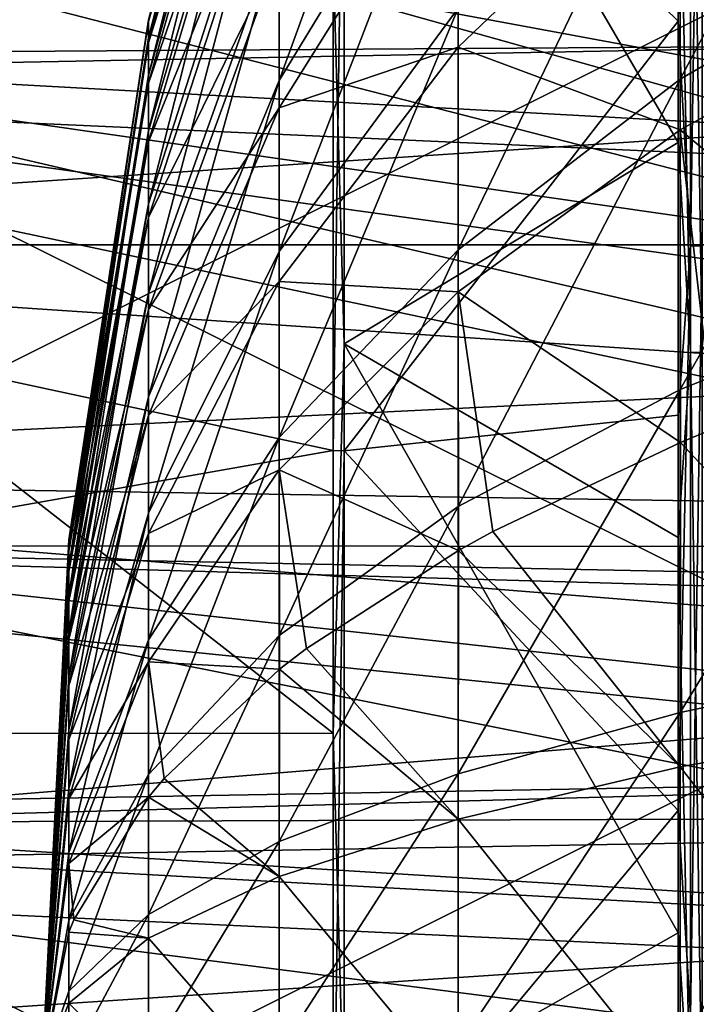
# Model space of a CAD drawing. Header units: millimetres. Extents: x -41 to 9, y -3 to 403.
# Tile 315 of 505: x -37.07 to -34.33, y 340.26 to 344.25. Entities that reach past the tile are written whole.
import ezdxf

# ---------------------------------------------------------------- set-up
doc = ezdxf.new("R2010")
doc.units = ezdxf.units.MM
doc.header["$LTSCALE"] = 81.481481
for name, color, linetype in [('1141', 7, 'CONTINUOUS'), ('1145', 7, 'CONTINUOUS'), ('1151', 7, 'CONTINUOUS'), ('1152', 7, 'CONTINUOUS'), ('1154', 7, 'CONTINUOUS'), ('1157', 7, 'CONTINUOUS'), ('1162', 7, 'CONTINUOUS'), ('1165', 7, 'CONTINUOUS'), ('1169', 7, 'CONTINUOUS'), ('1170', 7, 'CONTINUOUS'), ('1171', 7, 'CONTINUOUS'), ('1172', 7, 'CONTINUOUS'), ('1173', 7, 'CONTINUOUS'), ('1174', 7, 'CONTINUOUS'), ('1222', 7, 'CONTINUOUS'), ('1223', 7, 'CONTINUOUS'), ('1225', 7, 'CONTINUOUS'), ('1253', 7, 'CONTINUOUS'), ('164', 7, 'CONTINUOUS'), ('165', 7, 'CONTINUOUS')]:
    doc.layers.add(name, color=color, linetype=linetype)

msp = doc.modelspace()

# ---------------------------------------------------------------- linework, layer by layer
at = {"layer": '1141', "linetype": 'Continuous'}
for points in [[(-27.06, 343.2669, 66.7131), (-40.875, 350.4128, 87.9395), (-27.06, 344.2468, 66.477), (-27.06, 343.2669, 66.7131)], [(-40.875, 347.3276, 88.6731), (-40.875, 350.4128, 87.9395), (-27.06, 343.2669, 66.7131), (-40.875, 347.3276, 88.6731)], [(-27.06, 342.2739, 66.8872), (-40.875, 347.3276, 88.6731), (-27.06, 343.2669, 66.7131), (-27.06, 342.2739, 66.8872)], [(-40.875, 344.1914, 89.1495), (-40.875, 347.3276, 88.6731), (-27.06, 342.2739, 66.8872), (-40.875, 344.1914, 89.1495)], [(-27.06, 341.2713, 66.9987), (-40.875, 344.1914, 89.1495), (-27.06, 342.2739, 66.8872), (-27.06, 341.2713, 66.9987)], [(-40.875, 341.0275, 89.3653), (-40.875, 344.1914, 89.1495), (-27.06, 341.2713, 66.9987), (-40.875, 341.0275, 89.3653)], [(-27.06, 340.2638, 67.0469), (-40.875, 341.0275, 89.3653), (-27.06, 341.2713, 66.9987), (-27.06, 340.2638, 67.0469)], [(-40.875, 337.8553, 89.3191), (-40.875, 341.0275, 89.3653), (-27.06, 339.2555, 67.0318), (-40.875, 337.8553, 89.3191)], [(-27.06, 339.2555, 67.0318), (-40.875, 341.0275, 89.3653), (-27.06, 340.2638, 67.0469), (-27.06, 339.2555, 67.0318)]]:
    msp.add_3dface(points, dxfattribs=at)
at = {"layer": '1145', "linetype": 'Continuous'}
for points in [[(-27.06, 343.7337, 35.3912), (-40.875, 348.4226, 13.5565), (-27.06, 342.7465, 35.1877), (-27.06, 343.7337, 35.3912)], [(-27.06, 344.7062, 35.6564), (-40.875, 348.4226, 13.5565), (-27.06, 343.7337, 35.3912), (-27.06, 344.7062, 35.6564)], [(-40.875, 348.4226, 13.5565), (-40.875, 345.3018, 12.9889), (-27.06, 342.7465, 35.1877), (-40.875, 348.4226, 13.5565)], [(-27.06, 342.7465, 35.1877), (-40.875, 345.3018, 12.9889), (-27.06, 341.749, 35.0465), (-27.06, 342.7465, 35.1877)], [(-40.875, 345.3018, 12.9889), (-40.875, 342.1447, 12.6809), (-27.06, 341.749, 35.0465), (-40.875, 345.3018, 12.9889)], [(-27.06, 341.749, 35.0465), (-40.875, 342.1447, 12.6809), (-27.06, 340.7445, 34.9682), (-27.06, 341.749, 35.0465)], [(-40.875, 342.1447, 12.6809), (-40.875, 338.9725, 12.6347), (-27.06, 340.7445, 34.9682), (-40.875, 342.1447, 12.6809)], [(-27.06, 340.7445, 34.9682), (-40.875, 338.9725, 12.6347), (-27.06, 339.7362, 34.9531), (-27.06, 340.7445, 34.9682)]]:
    msp.add_3dface(points, dxfattribs=at)
at = {"layer": '1151', "linetype": 'Continuous'}
for points in [[(-26.8974, 343.4233, 68.9334), (-26.8974, 344.4607, 68.7039), (-38.7471, 347.1332, 87.7243), (-26.8974, 343.4233, 68.9334)], [(-38.7471, 344.0757, 88.1879), (-26.8974, 343.4233, 68.9334), (-38.7471, 347.1332, 87.7243), (-38.7471, 344.0757, 88.1879)], [(-26.8974, 342.3742, 69.1021), (-26.8974, 343.4233, 68.9334), (-38.7471, 344.0757, 88.1879), (-26.8974, 342.3742, 69.1021)], [(-26.8974, 341.3179, 69.2095), (-26.8974, 342.3742, 69.1021), (-38.7471, 344.0757, 88.1879), (-26.8974, 341.3179, 69.2095)], [(-38.7471, 340.99, 88.3975), (-26.8974, 341.3179, 69.2095), (-38.7471, 344.0757, 88.1879), (-38.7471, 340.99, 88.3975)], [(-26.8974, 340.2571, 69.2554), (-26.8974, 341.3179, 69.2095), (-38.7471, 340.99, 88.3975), (-26.8974, 340.2571, 69.2554)], [(-38.7471, 337.8985, 88.3515), (-26.8974, 340.2571, 69.2554), (-38.7471, 340.99, 88.3975), (-38.7471, 337.8985, 88.3515)]]:
    msp.add_3dface(points, dxfattribs=at)
at = {"layer": '1152', "linetype": 'Continuous'}
for points in [[(-35.7977, 342.5031, 90.0699), (-35.7977, 345.5607, 89.7531), (-39.8233, 343.3687, 90.0048), (-35.7977, 342.5031, 90.0699)], [(-39.8233, 343.3687, 90.0048), (-35.7977, 345.5607, 89.7531), (-39.8233, 344.9373, 89.8374), (-39.8233, 343.3687, 90.0048)], [(-39.8233, 341.7948, 90.1088), (-35.7977, 342.5031, 90.0699), (-39.8233, 343.3687, 90.0048), (-39.8233, 341.7948, 90.1088)], [(-35.7977, 339.43, 90.1458), (-35.7977, 342.5031, 90.0699), (-39.8233, 341.7948, 90.1088), (-35.7977, 339.43, 90.1458)], [(-39.8233, 338.6414, 90.1264), (-35.7977, 339.43, 90.1458), (-39.8233, 341.7948, 90.1088), (-39.8233, 338.6414, 90.1264)]]:
    msp.add_3dface(points, dxfattribs=at)
at = {"layer": '1154', "linetype": 'Continuous'}
for points in [[(-35.7977, 344.5036, 12.1099), (-35.7977, 341.3596, 11.8736), (-39.8233, 344.5022, 12.1097), (-35.7977, 344.5036, 12.1099)], [(-39.8233, 344.5022, 12.1097), (-35.7977, 341.3596, 11.8736), (-39.8233, 341.3586, 11.8736), (-39.8233, 344.5022, 12.1097)], [(-35.7977, 341.3596, 11.8736), (-35.7977, 338.2064, 11.8911), (-39.8233, 341.3586, 11.8736), (-35.7977, 341.3596, 11.8736)], [(-39.8233, 341.3586, 11.8736), (-35.7977, 338.2064, 11.8911), (-39.8233, 338.2052, 11.8912), (-39.8233, 341.3586, 11.8736)]]:
    msp.add_3dface(points, dxfattribs=at)
at = {"layer": '1157', "linetype": 'Continuous'}
for points in [[(-26.8974, 344.9872, 33.4372), (-26.8974, 343.9584, 33.1771), (-38.7471, 348.2192, 14.5034), (-26.8974, 344.9872, 33.4372)], [(-26.8974, 343.9584, 33.1771), (-26.8974, 342.916, 32.9772), (-38.7471, 348.2192, 14.5034), (-26.8974, 343.9584, 33.1771)], [(-38.7471, 348.2192, 14.5034), (-26.8974, 342.916, 32.9772), (-38.7471, 345.178, 13.9495), (-38.7471, 348.2192, 14.5034)], [(-38.7471, 345.178, 13.9495), (-26.8974, 341.8634, 32.8382), (-38.7471, 342.1015, 13.6485), (-38.7471, 345.178, 13.9495)], [(-26.8974, 342.916, 32.9772), (-26.8974, 341.8634, 32.8382), (-38.7471, 345.178, 13.9495), (-26.8974, 342.916, 32.9772)], [(-26.8974, 340.8044, 32.7606), (-26.8974, 339.7429, 32.7446), (-38.7471, 342.1015, 13.6485), (-26.8974, 340.8044, 32.7606)], [(-38.7471, 342.1015, 13.6485), (-26.8974, 339.7429, 32.7446), (-38.7471, 339.01, 13.6025), (-38.7471, 342.1015, 13.6485)], [(-26.8974, 341.8634, 32.8382), (-26.8974, 340.8044, 32.7606), (-38.7471, 342.1015, 13.6485), (-26.8974, 341.8634, 32.8382)]]:
    msp.add_3dface(points, dxfattribs=at)
at = {"layer": '1162', "linetype": 'Continuous'}
for points in [[(-38.584, 347.1899, 88.0241), (-32.3576, 347.2478, 88.2343), (-32.3576, 344.1479, 88.7057), (-38.584, 347.1899, 88.0241)], [(-38.584, 344.1072, 88.4914), (-38.584, 347.1899, 88.0241), (-32.3576, 344.1479, 88.7057), (-38.584, 344.1072, 88.4914)], [(-38.584, 344.1072, 88.4914), (-32.3576, 344.1479, 88.7057), (-32.3576, 341.0191, 88.9195), (-38.584, 344.1072, 88.4914)], [(-38.584, 340.9979, 88.7025), (-38.584, 344.1072, 88.4914), (-32.3576, 341.0191, 88.9195), (-38.584, 340.9979, 88.7025)], [(-38.584, 340.9979, 88.7025), (-32.3576, 341.0191, 88.9195), (-32.3576, 337.8843, 88.8741), (-38.584, 340.9979, 88.7025)], [(-38.584, 337.8821, 88.6562), (-38.584, 340.9979, 88.7025), (-32.3576, 337.8843, 88.8741), (-38.584, 337.8821, 88.6562)]]:
    msp.add_3dface(points, dxfattribs=at)
at = {"layer": '1165', "linetype": 'Continuous'}
for points in [[(-32.3576, 345.2352, 13.4299), (-38.584, 342.1179, 13.3438), (-32.3576, 342.1157, 13.1259), (-32.3576, 345.2352, 13.4299)], [(-38.584, 345.2198, 13.6472), (-38.584, 342.1179, 13.3438), (-32.3576, 345.2352, 13.4299), (-38.584, 345.2198, 13.6472)], [(-38.584, 342.1179, 13.3438), (-38.584, 339.0021, 13.2975), (-32.3576, 342.1157, 13.1259), (-38.584, 342.1179, 13.3438)], [(-32.3576, 342.1157, 13.1259), (-38.584, 339.0021, 13.2975), (-32.3576, 338.9809, 13.0805), (-32.3576, 342.1157, 13.1259)]]:
    msp.add_3dface(points, dxfattribs=at)
at = {"layer": '1169', "linetype": 'Continuous'}
for points in [[(-35.7533, 346.0661, 12.3296), (-35.7533, 342.9353, 11.967), (-35.7977, 344.5036, 12.1099), (-35.7533, 346.0661, 12.3296)], [(-35.7977, 344.5036, 12.1099), (-35.7533, 342.9353, 11.967), (-35.7977, 341.3596, 11.8736), (-35.7977, 344.5036, 12.1099)], [(-35.7533, 342.9353, 11.967), (-35.7533, 339.7862, 11.8573), (-35.7977, 341.3596, 11.8736), (-35.7533, 342.9353, 11.967)], [(-35.7977, 341.3596, 11.8736), (-35.7533, 339.7862, 11.8573), (-35.7977, 338.2064, 11.8911), (-35.7977, 341.3596, 11.8736)]]:
    msp.add_3dface(points, dxfattribs=at)
at = {"layer": '1170', "linetype": 'Continuous'}
for points in [[(-35.7977, 345.5607, 89.7531), (-35.7977, 342.5031, 90.0699), (-35.7533, 345.5598, 89.7464), (-35.7977, 345.5607, 89.7531)], [(-35.7533, 345.5598, 89.7464), (-35.7977, 342.5031, 90.0699), (-35.7533, 342.5026, 90.0632), (-35.7533, 345.5598, 89.7464)], [(-35.7977, 342.5031, 90.0699), (-35.7977, 339.43, 90.1458), (-35.7533, 342.5026, 90.0632), (-35.7977, 342.5031, 90.0699)], [(-35.7533, 342.5026, 90.0632), (-35.7977, 339.43, 90.1458), (-35.7533, 339.4301, 90.1391), (-35.7533, 342.5026, 90.0632)]]:
    msp.add_3dface(points, dxfattribs=at)
at = {"layer": '1171', "linetype": 'Continuous'}
for points in [[(-34.402, 345.8267, 89.283), (-35.7533, 345.5598, 89.7464), (-34.402, 344.2401, 89.4911), (-34.402, 345.8267, 89.283)], [(-35.7533, 345.5598, 89.7464), (-35.7533, 342.5026, 90.0632), (-34.402, 344.2401, 89.4911), (-35.7533, 345.5598, 89.7464)], [(-34.402, 344.2401, 89.4911), (-35.7533, 342.5026, 90.0632), (-34.402, 342.6463, 89.6334), (-34.402, 344.2401, 89.4911)], [(-34.402, 342.6463, 89.6334), (-35.7533, 342.5026, 90.0632), (-34.402, 341.0479, 89.7097), (-34.402, 342.6463, 89.6334)], [(-35.7533, 342.5026, 90.0632), (-35.7533, 339.4301, 90.1391), (-34.402, 341.0479, 89.7097), (-35.7533, 342.5026, 90.0632)], [(-34.402, 341.0479, 89.7097), (-35.7533, 339.4301, 90.1391), (-34.402, 339.4475, 89.72), (-34.402, 341.0479, 89.7097)]]:
    msp.add_3dface(points, dxfattribs=at)
at = {"layer": '1172', "linetype": 'Continuous'}
for points in [[(-34.402, 345.3387, 12.6459), (-34.402, 343.7485, 12.458), (-35.7533, 346.0661, 12.3296), (-34.402, 345.3387, 12.6459)], [(-35.7533, 346.0661, 12.3296), (-34.402, 343.7485, 12.458), (-35.7533, 342.9353, 11.967), (-35.7533, 346.0661, 12.3296)], [(-34.402, 343.7485, 12.458), (-34.402, 342.1522, 12.336), (-35.7533, 342.9353, 11.967), (-34.402, 343.7485, 12.458)], [(-35.7533, 342.9353, 11.967), (-34.402, 340.5525, 12.28), (-35.7533, 339.7862, 11.8573), (-35.7533, 342.9353, 11.967)], [(-34.402, 342.1522, 12.336), (-34.402, 340.5525, 12.28), (-35.7533, 342.9353, 11.967), (-34.402, 342.1522, 12.336)], [(-34.402, 340.5525, 12.28), (-34.402, 338.9521, 12.2903), (-35.7533, 339.7862, 11.8573), (-34.402, 340.5525, 12.28)]]:
    msp.add_3dface(points, dxfattribs=at)
at = {"layer": '1173', "linetype": 'Continuous'}
for points in [[(-34.3534, 342.9002, 12.3915), (-34.402, 345.3387, 12.6459), (-34.3534, 345.9974, 12.7501), (-34.3534, 342.9002, 12.3915)], [(-34.3534, 345.9974, 12.7501), (-34.3051, 345.9989, 12.7408), (-34.3051, 342.9009, 12.3822), (-34.3534, 345.9974, 12.7501)], [(-34.3534, 342.9002, 12.3915), (-34.3534, 345.9974, 12.7501), (-34.3051, 342.9009, 12.3822), (-34.3534, 342.9002, 12.3915)], [(-34.402, 343.7485, 12.458), (-34.402, 345.3387, 12.6459), (-34.3534, 342.9002, 12.3915), (-34.402, 343.7485, 12.458)], [(-34.402, 342.1522, 12.336), (-34.402, 343.7485, 12.458), (-34.3534, 342.9002, 12.3915), (-34.402, 342.1522, 12.336)], [(-34.3534, 339.7841, 12.2834), (-34.402, 342.1522, 12.336), (-34.3534, 342.9002, 12.3915), (-34.3534, 339.7841, 12.2834)], [(-34.3534, 342.9002, 12.3915), (-34.3051, 342.9009, 12.3822), (-34.3051, 339.784, 12.274), (-34.3534, 342.9002, 12.3915)], [(-34.3534, 339.7841, 12.2834), (-34.3534, 342.9002, 12.3915), (-34.3051, 339.784, 12.274), (-34.3534, 339.7841, 12.2834)], [(-34.402, 340.5525, 12.28), (-34.402, 342.1522, 12.336), (-34.3534, 339.7841, 12.2834), (-34.402, 340.5525, 12.28)], [(-34.402, 338.9521, 12.2903), (-34.402, 340.5525, 12.28), (-34.3534, 339.7841, 12.2834), (-34.402, 338.9521, 12.2903)]]:
    msp.add_3dface(points, dxfattribs=at)
at = {"layer": '1174', "linetype": 'Continuous'}
for points in [[(-34.3534, 346.4237, 89.1806), (-34.402, 344.2401, 89.4911), (-34.3534, 343.3306, 89.5737), (-34.3534, 346.4237, 89.1806)], [(-34.402, 345.8267, 89.283), (-34.402, 344.2401, 89.4911), (-34.3534, 346.4237, 89.1806), (-34.402, 345.8267, 89.283)], [(-34.3534, 346.4237, 89.1806), (-34.3534, 343.3306, 89.5737), (-34.3051, 346.4253, 89.1899), (-34.3534, 346.4237, 89.1806)], [(-34.3534, 343.3306, 89.5737), (-34.3051, 343.3314, 89.5831), (-34.3051, 346.4253, 89.1899), (-34.3534, 343.3306, 89.5737)], [(-34.402, 344.2401, 89.4911), (-34.402, 342.6463, 89.6334), (-34.3534, 343.3306, 89.5737), (-34.402, 344.2401, 89.4911)], [(-34.3534, 343.3306, 89.5737), (-34.3534, 340.2159, 89.7166), (-34.3051, 343.3314, 89.5831), (-34.3534, 343.3306, 89.5737)], [(-34.3534, 340.2159, 89.7166), (-34.3051, 340.216, 89.726), (-34.3051, 343.3314, 89.5831), (-34.3534, 340.2159, 89.7166)], [(-34.3534, 343.3306, 89.5737), (-34.402, 341.0479, 89.7097), (-34.3534, 340.2159, 89.7166), (-34.3534, 343.3306, 89.5737)], [(-34.402, 342.6463, 89.6334), (-34.402, 341.0479, 89.7097), (-34.3534, 343.3306, 89.5737), (-34.402, 342.6463, 89.6334)], [(-34.402, 341.0479, 89.7097), (-34.402, 339.4475, 89.72), (-34.3534, 340.2159, 89.7166), (-34.402, 341.0479, 89.7097)]]:
    msp.add_3dface(points, dxfattribs=at)
at = {"layer": '1222', "linetype": 'Continuous'}
for points in [[(-40.875, 343.3348, 93.369), (9.125, 346.6473, 92.9769), (-40.875, 346.648, 92.9768), (-40.875, 343.3348, 93.369)], [(9.125, 343.334, 93.369), (9.125, 346.6473, 92.9769), (-40.875, 343.3348, 93.369), (9.125, 343.334, 93.369)], [(-40.875, 340.0002, 93.5), (9.125, 343.334, 93.369), (-40.875, 343.3348, 93.369), (-40.875, 340.0002, 93.5)], [(9.125, 339.9995, 93.5), (9.125, 343.334, 93.369), (-40.875, 340.0002, 93.5), (9.125, 339.9995, 93.5)]]:
    msp.add_3dface(points, dxfattribs=at)
at = {"layer": '1223', "linetype": 'Continuous'}
for points in [[(9.125, 346.6492, 9.0234), (9.125, 343.3353, 8.6311), (-40.875, 346.6483, 9.0232), (9.125, 346.6492, 9.0234)], [(-40.875, 346.6483, 9.0232), (9.125, 343.3353, 8.6311), (-40.875, 343.3344, 8.631), (-40.875, 346.6483, 9.0232)], [(9.125, 343.3353, 8.6311), (9.125, 340.0005, 8.5), (-40.875, 343.3344, 8.631), (9.125, 343.3353, 8.6311)], [(-40.875, 343.3344, 8.631), (9.125, 340.0005, 8.5), (-40.875, 339.9998, 8.5), (-40.875, 343.3344, 8.631)]]:
    msp.add_3dface(points, dxfattribs=at)
at = {"layer": '1225', "linetype": 'Continuous'}
for points in [[(-40.875, 342.4027, 90.7274), (-40.875, 345.5909, 90.4054), (-15.675, 343.6276, 90.6343), (-40.875, 342.4027, 90.7274)], [(-15.675, 343.6276, 90.6343), (-40.875, 345.5909, 90.4054), (-15.675, 345.2423, 90.4532), (-15.675, 343.6276, 90.6343)], [(-15.675, 342.007, 90.7494), (-40.875, 342.4027, 90.7274), (-15.675, 343.6276, 90.6343), (-15.675, 342.007, 90.7494)], [(-40.875, 339.1981, 90.7919), (-40.875, 342.4027, 90.7274), (-15.675, 340.383, 90.7982), (-40.875, 339.1981, 90.7919)], [(-15.675, 340.383, 90.7982), (-40.875, 342.4027, 90.7274), (-15.675, 342.007, 90.7494), (-15.675, 340.383, 90.7982)], [(-15.675, 338.7582, 90.7806), (-40.875, 339.1981, 90.7919), (-15.675, 340.383, 90.7982), (-15.675, 338.7582, 90.7806)]]:
    msp.add_3dface(points, dxfattribs=at)
at = {"layer": '1253', "linetype": 'Continuous'}
for points in [[(-40.875, 347.1744, 11.852), (-40.875, 344.0013, 11.4016), (-15.675, 346.093, 11.6692), (-40.875, 347.1744, 11.852)], [(-40.875, 344.0013, 11.4016), (-15.675, 344.4824, 11.4532), (-15.675, 346.093, 11.6692), (-40.875, 344.0013, 11.4016)], [(-40.875, 344.0013, 11.4016), (-15.675, 342.8644, 11.3032), (-15.675, 344.4824, 11.4532), (-40.875, 344.0013, 11.4016)], [(-40.875, 344.0013, 11.4016), (-40.875, 340.8019, 11.2081), (-15.675, 342.8644, 11.3032), (-40.875, 344.0013, 11.4016)], [(-40.875, 340.8019, 11.2081), (-15.675, 341.2418, 11.2194), (-15.675, 342.8644, 11.3032), (-40.875, 340.8019, 11.2081)], [(-40.875, 340.8019, 11.2081), (-15.675, 339.617, 11.2018), (-15.675, 341.2418, 11.2194), (-40.875, 340.8019, 11.2081)], [(-40.875, 340.8019, 11.2081), (-40.875, 337.5973, 11.2726), (-15.675, 339.617, 11.2018), (-40.875, 340.8019, 11.2081)]]:
    msp.add_3dface(points, dxfattribs=at)
at = {"layer": '164', "linetype": 'Continuous'}
for points in [[(-34.2575, 342.5923, 41.3255), (-33.3411, 341.4102, 39.7963), (-34.3929, 342.5363, 41.5345), (-34.2575, 342.5923, 41.3255)], [(-34.3929, 342.5363, 41.5345), (-34.3945, 341.2235, 41.2797), (-35.153, 342.1758, 42.8797), (-34.3929, 342.5363, 41.5345)], [(-34.3929, 342.5363, 41.5345), (-33.3411, 341.4102, 39.7963), (-34.3945, 341.2235, 41.2797), (-34.3929, 342.5363, 41.5345)], [(-35.153, 342.1758, 42.8797), (-34.3945, 341.2235, 41.2797), (-35.2917, 342.0996, 43.1643), (-35.153, 342.1758, 42.8797)], [(-35.2917, 342.0996, 43.1643), (-35.2933, 341.0126, 42.9547), (-35.9062, 341.7031, 44.6439), (-35.2917, 342.0996, 43.1643)], [(-35.2917, 342.0996, 43.1643), (-34.3945, 341.2235, 41.2797), (-35.2933, 341.0126, 42.9547), (-35.2917, 342.0996, 43.1643)], [(-35.9062, 341.7031, 44.6439), (-35.2933, 341.0126, 42.9547), (-36.0154, 341.6191, 44.9574), (-35.9062, 341.7031, 44.6439)], [(-36.0154, 341.6191, 44.9574), (-36.0167, 340.7807, 44.7973), (-36.4819, 341.1766, 46.6087), (-36.0154, 341.6191, 44.9574)], [(-36.0154, 341.6191, 44.9574), (-35.2933, 341.0126, 42.9547), (-36.0167, 340.7807, 44.7973), (-36.0154, 341.6191, 44.9574)], [(-33.3411, 341.4102, 39.7963), (-33.3411, 339.8715, 39.7086), (-34.3945, 341.2235, 41.2797), (-33.3411, 341.4102, 39.7963)], [(-34.3945, 341.2235, 41.2797), (-34.3945, 339.8885, 41.2037), (-35.2933, 341.0126, 42.9547), (-34.3945, 341.2235, 41.2797)], [(-34.3945, 341.2235, 41.2797), (-33.3411, 339.8715, 39.7086), (-34.3945, 339.8885, 41.2037), (-34.3945, 341.2235, 41.2797)], [(-36.4819, 341.1766, 46.6087), (-36.0167, 340.7807, 44.7973), (-36.5447, 341.1011, 46.8905), (-36.4819, 341.1766, 46.6087)], [(-36.5447, 341.1011, 46.8905), (-36.5453, 340.5309, 46.7818), (-36.8472, 340.6049, 48.7426), (-36.5447, 341.1011, 46.8905)], [(-36.5447, 341.1011, 46.8905), (-36.0167, 340.7807, 44.7973), (-36.5453, 340.5309, 46.7818), (-36.5447, 341.1011, 46.8905)], [(-35.2933, 341.0126, 42.9547), (-35.2933, 339.9077, 42.8918), (-36.0167, 340.7807, 44.7973), (-35.2933, 341.0126, 42.9547)], [(-35.2933, 341.0126, 42.9547), (-34.3945, 339.8885, 41.2037), (-35.2933, 339.9077, 42.8918), (-35.2933, 341.0126, 42.9547)], [(-36.0167, 340.7807, 44.7973), (-36.0167, 339.9288, 44.7488), (-36.5453, 340.5309, 46.7818), (-36.0167, 340.7807, 44.7973)], [(-36.0167, 340.7807, 44.7973), (-35.2933, 339.9077, 42.8918), (-36.0167, 339.9288, 44.7488), (-36.0167, 340.7807, 44.7973)], [(-36.8472, 340.6049, 48.7426), (-36.5453, 340.5309, 46.7818), (-36.8671, 340.556, 48.9251), (-36.8472, 340.6049, 48.7426)], [(-36.8671, 340.556, 48.9251), (-36.8673, 340.268, 48.8708), (-36.975, 340, 51), (-36.8671, 340.556, 48.9251)], [(-36.8671, 340.556, 48.9251), (-36.5453, 340.5309, 46.7818), (-36.8673, 340.268, 48.8708), (-36.8671, 340.556, 48.9251)], [(-36.5453, 340.5309, 46.7818), (-36.5453, 339.9516, 46.7488), (-36.8673, 340.268, 48.8708), (-36.5453, 340.5309, 46.7818)], [(-36.5453, 340.5309, 46.7818), (-36.0167, 339.9288, 44.7488), (-36.5453, 339.9516, 46.7488), (-36.5453, 340.5309, 46.7818)], [(-36.8673, 340.268, 48.8708), (-36.8673, 339.9756, 48.8541), (-36.975, 340, 51), (-36.8673, 340.268, 48.8708)], [(-36.8673, 340.268, 48.8708), (-36.5453, 339.9516, 46.7488), (-36.8673, 339.9756, 48.8541), (-36.8673, 340.268, 48.8708)]]:
    msp.add_3dface(points, dxfattribs=at)
at = {"layer": '165', "linetype": 'Continuous'}
for points in [[(-36.5453, 344.1721, 51.8176), (-36.0167, 346.2415, 51.3556), (-36.5453, 344.2446, 51.2418), (-36.5453, 344.1721, 51.8176)], [(-36.0167, 346.2415, 51.3556), (-36.0167, 346.2318, 50.5024), (-36.5453, 344.2446, 51.2418), (-36.0167, 346.2415, 51.3556)], [(-36.0167, 346.1349, 52.2022), (-36.0167, 346.2415, 51.3556), (-36.5453, 344.1721, 51.8176), (-36.0167, 346.1349, 52.2022)], [(-36.5453, 344.2446, 51.2418), (-36.0167, 346.2318, 50.5024), (-36.5453, 344.238, 50.6616), (-36.5453, 344.2446, 51.2418)], [(-36.0167, 346.2318, 50.5024), (-36.0167, 346.106, 49.6585), (-36.5453, 344.238, 50.6616), (-36.0167, 346.2318, 50.5024)], [(-36.5453, 344.0219, 52.378), (-36.0167, 346.1349, 52.2022), (-36.5453, 344.1721, 51.8176), (-36.5453, 344.0219, 52.378)], [(-36.0167, 345.9141, 53.0263), (-36.0167, 346.1349, 52.2022), (-36.5453, 344.0219, 52.378), (-36.0167, 345.9141, 53.0263)], [(-36.0167, 346.106, 49.6585), (-36.0167, 345.8664, 48.8396), (-36.5453, 344.1524, 50.0877), (-36.0167, 346.106, 49.6585)], [(-36.5453, 344.238, 50.6616), (-36.0167, 346.106, 49.6585), (-36.5453, 344.1524, 50.0877), (-36.5453, 344.238, 50.6616)], [(-36.0167, 344.0002, 55.8042), (-35.2933, 345.9888, 56.4668), (-36.0167, 344.6172, 55.2148), (-36.0167, 344.0002, 55.8042)], [(-35.2933, 345.1886, 57.2314), (-35.2933, 345.9888, 56.4668), (-36.0167, 344.0002, 55.8042), (-35.2933, 345.1886, 57.2314)], [(-34.3945, 344.0052, 59.9409), (-33.3411, 345.9766, 60.5808), (-34.3945, 345.1853, 59.3122), (-34.3945, 344.0052, 59.9409)], [(-33.3411, 344.6164, 61.3054), (-33.3411, 345.9766, 60.5808), (-34.3945, 344.0052, 59.9409), (-33.3411, 344.6164, 61.3054)], [(-36.5453, 343.7968, 52.9129), (-36.0167, 345.9141, 53.0263), (-36.5453, 344.0219, 52.378), (-36.5453, 343.7968, 52.9129)], [(-36.0167, 345.5831, 53.8128), (-36.0167, 345.9141, 53.0263), (-36.5453, 343.7968, 52.9129), (-36.0167, 345.5831, 53.8128)], [(-36.5453, 344.1524, 50.0877), (-36.0167, 345.8664, 48.8396), (-36.5453, 343.9895, 49.5308), (-36.5453, 344.1524, 50.0877)], [(-36.0167, 345.8664, 48.8396), (-36.0167, 345.5176, 48.0609), (-36.5453, 343.9895, 49.5308), (-36.0167, 345.8664, 48.8396)], [(-36.5453, 343.501, 53.4121), (-36.0167, 345.5831, 53.8128), (-36.5453, 343.7968, 52.9129), (-36.5453, 343.501, 53.4121)], [(-36.0167, 345.1481, 54.5468), (-36.0167, 345.5831, 53.8128), (-36.5453, 343.501, 53.4121), (-36.0167, 345.1481, 54.5468)], [(-36.5453, 343.9895, 49.5308), (-36.0167, 345.5176, 48.0609), (-36.5453, 343.7523, 49.0012), (-36.5453, 343.9895, 49.5308)], [(-36.0167, 345.5176, 48.0609), (-36.0167, 345.066, 47.3369), (-36.5453, 343.7523, 49.0012), (-36.0167, 345.5176, 48.0609)], [(-36.0167, 343.3088, 56.3042), (-35.2933, 345.1886, 57.2314), (-36.0167, 344.0002, 55.8042), (-36.0167, 343.3088, 56.3042)], [(-35.2933, 344.2918, 57.8799), (-35.2933, 345.1886, 57.2314), (-36.0167, 343.3088, 56.3042), (-35.2933, 344.2918, 57.8799)], [(-35.2933, 343.315, 58.4002), (-34.3945, 345.1853, 59.3122), (-35.2933, 344.2918, 57.8799), (-35.2933, 343.315, 58.4002)], [(-34.3945, 344.0052, 59.9409), (-34.3945, 345.1853, 59.3122), (-35.2933, 343.315, 58.4002), (-34.3945, 344.0052, 59.9409)], [(-36.0167, 344.6172, 55.2148), (-36.0167, 345.1481, 54.5468), (-36.5453, 343.14, 53.8663), (-36.0167, 344.6172, 55.2148)], [(-36.5453, 343.14, 53.8663), (-36.0167, 345.1481, 54.5468), (-36.5453, 343.501, 53.4121), (-36.5453, 343.14, 53.8663)], [(-36.5453, 343.7523, 49.0012), (-36.0167, 345.066, 47.3369), (-36.5453, 343.4452, 48.5089), (-36.5453, 343.7523, 49.0012)], [(-36.0167, 345.066, 47.3369), (-36.0167, 344.52, 46.6812), (-36.5453, 343.4452, 48.5089), (-36.0167, 345.066, 47.3369)], [(-36.0167, 344.52, 46.6812), (-35.2933, 345.0454, 44.6521), (-36.0167, 343.8899, 46.106), (-36.0167, 344.52, 46.6812)], [(-35.2933, 345.0454, 44.6521), (-35.2933, 344.134, 44.0242), (-36.0167, 343.8899, 46.106), (-35.2933, 345.0454, 44.6521)], [(-35.2933, 345.0454, 44.6521), (-34.3945, 344.9947, 42.5719), (-35.2933, 344.134, 44.0242), (-35.2933, 345.0454, 44.6521)], [(-34.3945, 344.9947, 42.5719), (-34.3945, 343.8006, 41.9703), (-35.2933, 344.134, 44.0242), (-34.3945, 344.9947, 42.5719)], [(-34.3945, 344.9947, 42.5719), (-33.3411, 344.3806, 40.5922), (-34.3945, 343.8006, 41.9703), (-34.3945, 344.9947, 42.5719)], [(-36.0167, 344.0002, 55.8042), (-36.0167, 344.6172, 55.2148), (-36.5453, 342.7204, 54.2672), (-36.0167, 344.0002, 55.8042)], [(-36.5453, 342.7204, 54.2672), (-36.0167, 344.6172, 55.2148), (-36.5453, 343.14, 53.8663), (-36.5453, 342.7204, 54.2672)], [(-34.3945, 342.7504, 60.403), (-33.3411, 344.6164, 61.3054), (-34.3945, 344.0052, 59.9409), (-34.3945, 342.7504, 60.403)], [(-33.3411, 343.1701, 61.838), (-33.3411, 344.6164, 61.3054), (-34.3945, 342.7504, 60.403), (-33.3411, 343.1701, 61.838)], [(-36.5453, 343.4452, 48.5089), (-36.0167, 344.52, 46.6812), (-36.5453, 343.0739, 48.063), (-36.5453, 343.4452, 48.5089)], [(-36.0167, 344.52, 46.6812), (-36.0167, 343.8899, 46.106), (-36.5453, 343.0739, 48.063), (-36.0167, 344.52, 46.6812)], [(-33.3411, 344.3806, 40.5922), (-33.3405, 342.9228, 40.0919), (-34.3945, 343.8006, 41.9703), (-33.3411, 344.3806, 40.5922)], [(-36.0167, 342.5557, 56.7053), (-35.2933, 344.2918, 57.8799), (-36.0167, 343.3088, 56.3042), (-36.0167, 342.5557, 56.7053)], [(-35.2933, 343.315, 58.4002), (-35.2933, 344.2918, 57.8799), (-36.0167, 342.5557, 56.7053), (-35.2933, 343.315, 58.4002)], [(-36.8673, 342.106, 51.4127), (-36.5453, 344.2446, 51.2418), (-36.8673, 342.1426, 51.1221), (-36.8673, 342.106, 51.4127)], [(-36.5453, 344.2446, 51.2418), (-36.5453, 344.238, 50.6616), (-36.8673, 342.1426, 51.1221), (-36.5453, 344.2446, 51.2418)], [(-36.5453, 344.1721, 51.8176), (-36.5453, 344.2446, 51.2418), (-36.8673, 342.106, 51.4127), (-36.5453, 344.1721, 51.8176)], [(-36.8673, 342.1426, 51.1221), (-36.5453, 344.238, 50.6616), (-36.8673, 342.1392, 50.8292), (-36.8673, 342.1426, 51.1221)], [(-36.5453, 344.238, 50.6616), (-36.5453, 344.1524, 50.0877), (-36.8673, 342.1392, 50.8292), (-36.5453, 344.238, 50.6616)], [(-36.8673, 342.0302, 51.6956), (-36.5453, 344.1721, 51.8176), (-36.8673, 342.106, 51.4127), (-36.8673, 342.0302, 51.6956)], [(-36.5453, 344.0219, 52.378), (-36.5453, 344.1721, 51.8176), (-36.8673, 342.0302, 51.6956), (-36.5453, 344.0219, 52.378)], [(-36.5453, 344.1524, 50.0877), (-36.5453, 343.9895, 49.5308), (-36.8673, 342.096, 50.5395), (-36.5453, 344.1524, 50.0877)], [(-36.8673, 342.1392, 50.8292), (-36.5453, 344.1524, 50.0877), (-36.8673, 342.096, 50.5395), (-36.8673, 342.1392, 50.8292)], [(-36.0167, 343.8899, 46.106), (-35.2933, 344.134, 44.0242), (-36.0167, 343.1872, 45.6219), (-36.0167, 343.8899, 46.106)], [(-35.2933, 344.134, 44.0242), (-35.2933, 343.1457, 43.5263), (-36.0167, 343.1872, 45.6219), (-35.2933, 344.134, 44.0242)], [(-35.2933, 344.134, 44.0242), (-34.3945, 343.8006, 41.9703), (-35.2933, 343.1457, 43.5263), (-35.2933, 344.134, 44.0242)], [(-36.8673, 341.9165, 51.9656), (-36.5453, 344.0219, 52.378), (-36.8673, 342.0302, 51.6956), (-36.8673, 341.9165, 51.9656)], [(-36.5453, 343.7968, 52.9129), (-36.5453, 344.0219, 52.378), (-36.8673, 341.9165, 51.9656), (-36.5453, 343.7968, 52.9129)], [(-36.8673, 342.096, 50.5395), (-36.5453, 343.9895, 49.5308), (-36.8673, 342.0138, 50.2584), (-36.8673, 342.096, 50.5395)], [(-36.5453, 343.9895, 49.5308), (-36.5453, 343.7523, 49.0012), (-36.8673, 342.0138, 50.2584), (-36.5453, 343.9895, 49.5308)], [(-36.5453, 342.2502, 54.6072), (-36.0167, 344.0002, 55.8042), (-36.5453, 342.7204, 54.2672), (-36.5453, 342.2502, 54.6072)], [(-36.0167, 343.3088, 56.3042), (-36.0167, 344.0002, 55.8042), (-36.5453, 342.2502, 54.6072), (-36.0167, 343.3088, 56.3042)], [(-35.2933, 342.2764, 58.7826), (-34.3945, 344.0052, 59.9409), (-35.2933, 343.315, 58.4002), (-35.2933, 342.2764, 58.7826)], [(-34.3945, 342.7504, 60.403), (-34.3945, 344.0052, 59.9409), (-35.2933, 342.2764, 58.7826), (-34.3945, 342.7504, 60.403)], [(-36.5453, 343.0739, 48.063), (-36.0167, 343.8899, 46.106), (-36.5453, 342.6453, 47.6718), (-36.5453, 343.0739, 48.063)], [(-36.0167, 343.8899, 46.106), (-36.0167, 343.1872, 45.6219), (-36.5453, 342.6453, 47.6718), (-36.0167, 343.8899, 46.106)], [(-36.8673, 341.7672, 52.2175), (-36.5453, 343.7968, 52.9129), (-36.8673, 341.9165, 51.9656), (-36.8673, 341.7672, 52.2175)], [(-36.5453, 343.501, 53.4121), (-36.5453, 343.7968, 52.9129), (-36.8673, 341.7672, 52.2175), (-36.5453, 343.501, 53.4121)], [(-34.3945, 343.8006, 41.9703), (-34.3929, 342.5363, 41.5345), (-35.2933, 343.1457, 43.5263), (-34.3945, 343.8006, 41.9703)], [(-33.3405, 342.9228, 40.0919), (-34.2575, 342.5923, 41.3255), (-34.3945, 343.8006, 41.9703), (-33.3405, 342.9228, 40.0919)], [(-34.2575, 342.5923, 41.3255), (-34.3929, 342.5363, 41.5345), (-34.3945, 343.8006, 41.9703), (-34.2575, 342.5923, 41.3255)], [(-36.8673, 342.0138, 50.2584), (-36.5453, 343.7523, 49.0012), (-36.8673, 341.8941, 49.9911), (-36.8673, 342.0138, 50.2584)], [(-36.5453, 343.7523, 49.0012), (-36.5453, 343.4452, 48.5089), (-36.8673, 341.8941, 49.9911), (-36.5453, 343.7523, 49.0012)], [(-36.8673, 341.585, 52.4468), (-36.5453, 343.501, 53.4121), (-36.8673, 341.7672, 52.2175), (-36.8673, 341.585, 52.4468)], [(-36.5453, 343.14, 53.8663), (-36.5453, 343.501, 53.4121), (-36.8673, 341.585, 52.4468), (-36.5453, 343.14, 53.8663)], [(-36.8673, 341.8941, 49.9911), (-36.5453, 343.4452, 48.5089), (-36.8673, 341.739, 49.7426), (-36.8673, 341.8941, 49.9911)], [(-36.5453, 343.4452, 48.5089), (-36.5453, 343.0739, 48.063), (-36.8673, 341.739, 49.7426), (-36.5453, 343.4452, 48.5089)], [(-36.5453, 341.7381, 54.88), (-36.0167, 343.3088, 56.3042), (-36.5453, 342.2502, 54.6072), (-36.5453, 341.7381, 54.88)], [(-36.0167, 342.5557, 56.7053), (-36.0167, 343.3088, 56.3042), (-36.5453, 341.7381, 54.88), (-36.0167, 342.5557, 56.7053)], [(-36.0167, 341.7551, 57.0002), (-35.2933, 343.315, 58.4002), (-36.0167, 342.5557, 56.7053), (-36.0167, 341.7551, 57.0002)], [(-35.2933, 342.2764, 58.7826), (-35.2933, 343.315, 58.4002), (-36.0167, 341.7551, 57.0002), (-35.2933, 342.2764, 58.7826)], [(-36.5453, 342.6453, 47.6718), (-36.0167, 343.1872, 45.6219), (-36.5453, 342.1675, 47.3425), (-36.5453, 342.6453, 47.6718)], [(-36.0167, 343.1872, 45.6219), (-36.0167, 342.4252, 45.238), (-36.5453, 342.1675, 47.3425), (-36.0167, 343.1872, 45.6219)], [(-36.0167, 343.1872, 45.6219), (-35.2933, 343.1457, 43.5263), (-36.0167, 342.4252, 45.238), (-36.0167, 343.1872, 45.6219)], [(-36.8673, 341.3732, 52.6492), (-36.5453, 343.14, 53.8663), (-36.8673, 341.585, 52.4468), (-36.8673, 341.3732, 52.6492)], [(-36.5453, 342.7204, 54.2672), (-36.5453, 343.14, 53.8663), (-36.8673, 341.3732, 52.6492), (-36.5453, 342.7204, 54.2672)], [(-35.2933, 343.1457, 43.5263), (-35.2917, 342.0996, 43.1643), (-36.0167, 342.4252, 45.238), (-35.2933, 343.1457, 43.5263)], [(-34.3929, 342.5363, 41.5345), (-35.153, 342.1758, 42.8797), (-35.2933, 343.1457, 43.5263), (-34.3929, 342.5363, 41.5345)], [(-35.153, 342.1758, 42.8797), (-35.2917, 342.0996, 43.1643), (-35.2933, 343.1457, 43.5263), (-35.153, 342.1758, 42.8797)], [(-34.3945, 341.4444, 60.6899), (-33.3411, 343.1701, 61.838), (-34.3945, 342.7504, 60.403), (-34.3945, 341.4444, 60.6899)], [(-33.3411, 341.6648, 62.1687), (-33.3411, 343.1701, 61.838), (-34.3945, 341.4444, 60.6899), (-33.3411, 341.6648, 62.1687)], [(-36.8673, 341.739, 49.7426), (-36.5453, 343.0739, 48.063), (-36.8673, 341.5516, 49.5175), (-36.8673, 341.739, 49.7426)], [(-36.5453, 343.0739, 48.063), (-36.5453, 342.6453, 47.6718), (-36.8673, 341.5516, 49.5175), (-36.5453, 343.0739, 48.063)], [(-35.2933, 341.1955, 59.0201), (-34.3945, 342.7504, 60.403), (-35.2933, 342.2764, 58.7826), (-35.2933, 341.1955, 59.0201)], [(-34.3945, 341.4444, 60.6899), (-34.3945, 342.7504, 60.403), (-35.2933, 341.1955, 59.0201), (-34.3945, 341.4444, 60.6899)], [(-36.8673, 341.1358, 52.8208), (-36.5453, 342.7204, 54.2672), (-36.8673, 341.3732, 52.6492), (-36.8673, 341.1358, 52.8208)], [(-36.5453, 342.2502, 54.6072), (-36.5453, 342.7204, 54.2672), (-36.8673, 341.1358, 52.8208), (-36.5453, 342.2502, 54.6072)], [(-36.8673, 341.5516, 49.5175), (-36.5453, 342.6453, 47.6718), (-36.8673, 341.3353, 49.32), (-36.8673, 341.5516, 49.5175)], [(-36.5453, 342.6453, 47.6718), (-36.5453, 342.1675, 47.3425), (-36.8673, 341.3353, 49.32), (-36.5453, 342.6453, 47.6718)], [(-36.5453, 341.1936, 55.0805), (-36.0167, 342.5557, 56.7053), (-36.5453, 341.7381, 54.88), (-36.5453, 341.1936, 55.0805)], [(-36.0167, 341.7551, 57.0002), (-36.0167, 342.5557, 56.7053), (-36.5453, 341.1936, 55.0805), (-36.0167, 341.7551, 57.0002)], [(-36.0167, 342.4252, 45.238), (-36.0154, 341.6191, 44.9574), (-36.5453, 341.6493, 47.0815), (-36.0167, 342.4252, 45.238)], [(-36.5453, 342.1675, 47.3425), (-36.0167, 342.4252, 45.238), (-36.5453, 341.6493, 47.0815), (-36.5453, 342.1675, 47.3425)], [(-35.9062, 341.7031, 44.6439), (-36.0154, 341.6191, 44.9574), (-36.0167, 342.4252, 45.238), (-35.9062, 341.7031, 44.6439)], [(-35.2917, 342.0996, 43.1643), (-35.9062, 341.7031, 44.6439), (-36.0167, 342.4252, 45.238), (-35.2917, 342.0996, 43.1643)], [(-36.0167, 340.9217, 57.1833), (-35.2933, 342.2764, 58.7826), (-36.0167, 341.7551, 57.0002), (-36.0167, 340.9217, 57.1833)], [(-35.2933, 341.1955, 59.0201), (-35.2933, 342.2764, 58.7826), (-36.0167, 340.9217, 57.1833), (-35.2933, 341.1955, 59.0201)], [(-36.8673, 340.8773, 52.9585), (-36.5453, 342.2502, 54.6072), (-36.8673, 341.1358, 52.8208), (-36.8673, 340.8773, 52.9585)], [(-36.5453, 341.7381, 54.88), (-36.5453, 342.2502, 54.6072), (-36.8673, 340.8773, 52.9585), (-36.5453, 341.7381, 54.88)], [(-36.975, 340, 51), (-36.8673, 342.1426, 51.1221), (-36.8673, 342.1392, 50.8292), (-36.975, 340, 51)], [(-36.975, 340, 51), (-36.8673, 342.106, 51.4127), (-36.8673, 342.1426, 51.1221), (-36.975, 340, 51)], [(-36.975, 340, 51), (-36.8673, 342.1392, 50.8292), (-36.8673, 342.096, 50.5395), (-36.975, 340, 51)], [(-36.8673, 341.3353, 49.32), (-36.5453, 342.1675, 47.3425), (-36.8673, 341.0941, 49.1538), (-36.8673, 341.3353, 49.32)], [(-36.5453, 342.1675, 47.3425), (-36.5453, 341.6493, 47.0815), (-36.8673, 341.0941, 49.1538), (-36.5453, 342.1675, 47.3425)], [(-36.975, 340, 51), (-36.8673, 342.0302, 51.6956), (-36.8673, 342.106, 51.4127), (-36.975, 340, 51)], [(-36.975, 340, 51), (-36.8673, 342.096, 50.5395), (-36.8673, 342.0138, 50.2584), (-36.975, 340, 51)], [(-36.975, 340, 51), (-36.8673, 341.9165, 51.9656), (-36.8673, 342.0302, 51.6956), (-36.975, 340, 51)], [(-36.975, 340, 51), (-36.8673, 342.0138, 50.2584), (-36.8673, 341.8941, 49.9911), (-36.975, 340, 51)], [(-36.975, 340, 51), (-36.8673, 341.7672, 52.2175), (-36.8673, 341.9165, 51.9656), (-36.975, 340, 51)], [(-36.975, 340, 51), (-36.8673, 341.8941, 49.9911), (-36.8673, 341.739, 49.7426), (-36.975, 340, 51)], [(-36.975, 340, 51), (-36.8673, 341.585, 52.4468), (-36.8673, 341.7672, 52.2175), (-36.975, 340, 51)], [(-36.975, 340, 51), (-36.8673, 341.739, 49.7426), (-36.8673, 341.5516, 49.5175), (-36.975, 340, 51)], [(-36.5453, 340.6268, 55.205), (-36.0167, 341.7551, 57.0002), (-36.5453, 341.1936, 55.0805), (-36.5453, 340.6268, 55.205)], [(-36.0167, 340.9217, 57.1833), (-36.0167, 341.7551, 57.0002), (-36.5453, 340.6268, 55.205), (-36.0167, 340.9217, 57.1833)], [(-36.8673, 340.6025, 53.0597), (-36.5453, 341.7381, 54.88), (-36.8673, 340.8773, 52.9585), (-36.8673, 340.6025, 53.0597)], [(-36.5453, 341.1936, 55.0805), (-36.5453, 341.7381, 54.88), (-36.8673, 340.6025, 53.0597), (-36.5453, 341.1936, 55.0805)], [(-33.3411, 340.1285, 62.2914), (-33.3411, 341.6648, 62.1687), (-34.3945, 340.1115, 60.7963), (-33.3411, 340.1285, 62.2914)], [(-34.3945, 340.1115, 60.7963), (-33.3411, 341.6648, 62.1687), (-34.3945, 341.4444, 60.6899), (-34.3945, 340.1115, 60.7963)], [(-36.5453, 341.6493, 47.0815), (-36.5447, 341.1011, 46.8905), (-36.8673, 340.8325, 49.022), (-36.5453, 341.6493, 47.0815)], [(-36.8673, 341.0941, 49.1538), (-36.5453, 341.6493, 47.0815), (-36.8673, 340.8325, 49.022), (-36.8673, 341.0941, 49.1538)], [(-36.0154, 341.6191, 44.9574), (-36.4819, 341.1766, 46.6087), (-36.5453, 341.6493, 47.0815), (-36.0154, 341.6191, 44.9574)], [(-36.4819, 341.1766, 46.6087), (-36.5447, 341.1011, 46.8905), (-36.5453, 341.6493, 47.0815), (-36.4819, 341.1766, 46.6087)], [(-36.975, 340, 51), (-36.8673, 341.3732, 52.6492), (-36.8673, 341.585, 52.4468), (-36.975, 340, 51)], [(-36.975, 340, 51), (-36.8673, 341.5516, 49.5175), (-36.8673, 341.3353, 49.32), (-36.975, 340, 51)], [(-34.3945, 340.1115, 60.7963), (-34.3945, 341.4444, 60.6899), (-35.2933, 340.0923, 59.1082), (-34.3945, 340.1115, 60.7963)], [(-35.2933, 340.0923, 59.1082), (-34.3945, 341.4444, 60.6899), (-35.2933, 341.1955, 59.0201), (-35.2933, 340.0923, 59.1082)], [(-36.975, 340, 51), (-36.8673, 341.1358, 52.8208), (-36.8673, 341.3732, 52.6492), (-36.975, 340, 51)], [(-36.975, 340, 51), (-36.8673, 341.3353, 49.32), (-36.8673, 341.0941, 49.1538), (-36.975, 340, 51)], [(-36.8673, 340.3164, 53.1226), (-36.5453, 341.1936, 55.0805), (-36.8673, 340.6025, 53.0597), (-36.8673, 340.3164, 53.1226)], [(-36.5453, 340.6268, 55.205), (-36.5453, 341.1936, 55.0805), (-36.8673, 340.3164, 53.1226), (-36.5453, 340.6268, 55.205)], [(-35.2933, 340.0923, 59.1082), (-35.2933, 341.1955, 59.0201), (-36.0167, 340.0712, 57.2512), (-35.2933, 340.0923, 59.1082)], [(-36.0167, 340.0712, 57.2512), (-35.2933, 341.1955, 59.0201), (-36.0167, 340.9217, 57.1833), (-36.0167, 340.0712, 57.2512)], [(-36.975, 340, 51), (-36.8673, 340.8773, 52.9585), (-36.8673, 341.1358, 52.8208), (-36.975, 340, 51)], [(-36.975, 340, 51), (-36.8673, 341.0941, 49.1538), (-36.8673, 340.8325, 49.022), (-36.975, 340, 51)], [(-36.5447, 341.1011, 46.8905), (-36.8472, 340.6049, 48.7426), (-36.8673, 340.8325, 49.022), (-36.5447, 341.1011, 46.8905)], [(-36.5453, 340.0484, 55.2512), (-36.0167, 340.9217, 57.1833), (-36.5453, 340.6268, 55.205), (-36.5453, 340.0484, 55.2512)], [(-36.0167, 340.0712, 57.2512), (-36.0167, 340.9217, 57.1833), (-36.5453, 340.0484, 55.2512), (-36.0167, 340.0712, 57.2512)], [(-36.975, 340, 51), (-36.8673, 340.6025, 53.0597), (-36.8673, 340.8773, 52.9585), (-36.975, 340, 51)], [(-36.8671, 340.556, 48.9251), (-36.975, 340, 51), (-36.8673, 340.8325, 49.022), (-36.8671, 340.556, 48.9251)], [(-36.8472, 340.6049, 48.7426), (-36.8671, 340.556, 48.9251), (-36.8673, 340.8325, 49.022), (-36.8472, 340.6049, 48.7426)], [(-36.8673, 340.0244, 53.1459), (-36.5453, 340.6268, 55.205), (-36.8673, 340.3164, 53.1226), (-36.8673, 340.0244, 53.1459)], [(-36.5453, 340.0484, 55.2512), (-36.5453, 340.6268, 55.205), (-36.8673, 340.0244, 53.1459), (-36.5453, 340.0484, 55.2512)], [(-36.975, 340, 51), (-36.8673, 340.3164, 53.1226), (-36.8673, 340.6025, 53.0597), (-36.975, 340, 51)], [(-36.975, 340, 51), (-36.8673, 340.0244, 53.1459), (-36.8673, 340.3164, 53.1226), (-36.975, 340, 51)]]:
    msp.add_3dface(points, dxfattribs=at)

doc.saveas('drawing.dxf')
